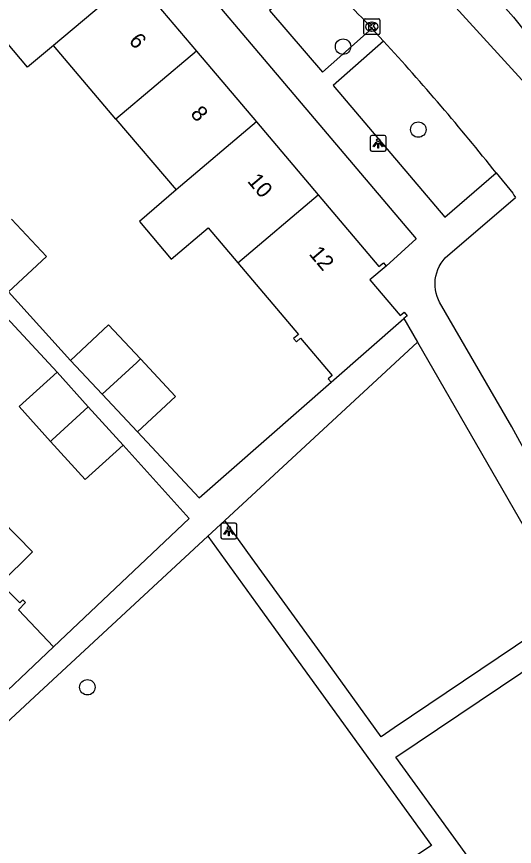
# Model space of a CAD drawing. Extents: x 157466 to 158888, y 383063 to 384677.
# Drawn here: x 158070.4 to 158101.9, y 383626.4 to 383679.1 of the extents above; entities that cross this region are included whole.
import ezdxf

# ---------------------------------------------------------------- set-up
doc = ezdxf.new("R2010")
doc.units = 0
for name, color, linetype in [('IMGEO_Boom', 7, 'Continuous'), ('IMGEO_Kolk', 7, 'Continuous'), ('IMGEO_Lichtpunt', 7, 'Continuous'), ('IMGEO_Pand', 7, 'Continuous'), ('IMGEO_Pand_nummerreeks', 7, 'Continuous'), ('IMGEO_Rijbaan_lokaal_open', 7, 'Continuous'), ('IMGEO_Voetpad_halfverhard', 7, 'Continuous'), ('IMGEO_Voetpad_open', 7, 'Continuous')]:
    doc.layers.add(name, color=color, linetype=linetype)

msp = doc.modelspace()

# ---------------------------------------------------------------- linework, layer by layer
at = {"layer": 'IMGEO_Boom'}
for centre in [(158091.078, 383677.178), (158095.849, 383671.915), (158074.864, 383636.53)]:
    msp.add_circle(centre, 0.489, dxfattribs=at)
at = {"layer": 'IMGEO_Kolk'}
for p, q in [((158092.401, 383678.016), (158092.401, 383678.868)), ((158092.476, 383678.942), (158093.328, 383678.942)), ((158093.402, 383678.868), (158093.402, 383678.016)), ((158092.889, 383678.722), (158092.914, 383678.722)), ((158093.328, 383677.942), (158092.476, 383677.942)), ((158092.912, 383678.162), (158092.887, 383678.162))]:
    msp.add_line(p, q, dxfattribs=at)
for points in [[(158092.401, 383678.016), (158092.401, 383678.868)], [(158092.476, 383678.942), (158093.328, 383678.942)], [(158093.402, 383678.868), (158093.402, 383678.016)], [(158092.722, 383678.642), (158092.845, 383678.642), (158092.845, 383678.491), (158092.975, 383678.642), (158093.139, 383678.642), (158092.993, 383678.491), (158093.146, 383678.242), (158092.994, 383678.242), (158092.909, 383678.406), (158092.845, 383678.339), (158092.845, 383678.242), (158092.722, 383678.242), (158092.722, 383678.642)], [(158093.328, 383677.942), (158092.476, 383677.942)]]:
    msp.add_lwpolyline(points, dxfattribs=at)
for centre, start, end in [((158092.478, 383678.866), 91.552, 178.448), ((158092.478, 383678.866), 91.552, 178.448), ((158093.326, 383678.866), 1.552, 88.448), ((158093.326, 383678.866), 1.552, 88.448), ((158092.478, 383678.018), 181.552, 268.448), ((158092.478, 383678.018), 181.552, 268.448), ((158093.326, 383678.018), 271.552, 358.448), ((158093.326, 383678.018), 271.552, 358.448)]:
    msp.add_arc(centre, 0.0765, start, end, dxfattribs=at)
for centre, major_axis, ratio, start_param, end_param in [((158092.888, 383678.442), (-0.387, 0.002), 0.722429, 4.712389, 7.853982), ((158092.913, 383678.442), (-0.39, 0.002), 0.717154, 1.570796, 4.712389)]:
    msp.add_ellipse(centre, major_axis=major_axis, ratio=ratio, start_param=start_param, end_param=end_param, dxfattribs=at)
at = {"layer": 'IMGEO_Lichtpunt'}
for p, q in [((158092.805, 383671.444), (158092.805, 383670.637)), ((158092.805, 383671.444), (158092.805, 383670.637)), ((158093.707, 383671.539), (158092.899, 383671.539)), ((158093.707, 383671.539), (158092.899, 383671.539)), ((158093.801, 383670.637), (158093.801, 383671.444)), ((158093.801, 383670.637), (158093.801, 383671.444)), ((158092.899, 383670.543), (158093.707, 383670.543)), ((158092.899, 383670.543), (158093.707, 383670.543)), ((158083.338, 383646.847), (158083.338, 383646.04)), ((158083.338, 383646.847), (158083.338, 383646.04)), ((158084.24, 383646.942), (158083.432, 383646.942)), ((158084.24, 383646.942), (158083.432, 383646.942)), ((158084.334, 383646.04), (158084.334, 383646.847)), ((158084.334, 383646.04), (158084.334, 383646.847)), ((158083.432, 383645.946), (158084.24, 383645.946)), ((158083.432, 383645.946), (158084.24, 383645.946))]:
    msp.add_line(p, q, dxfattribs=at)
for points in [[(158093.179, 383671.108), (158093.218, 383671.08), (158093.03, 383670.818), (158092.992, 383670.845), (158093.179, 383671.108)], [(158093.281, 383671.06), (158093.328, 383671.06), (158093.328, 383670.738), (158093.281, 383670.738), (158093.281, 383671.06)], [(158093.391, 383671.08), (158093.429, 383671.107), (158093.616, 383670.845), (158093.577, 383670.817), (158093.391, 383671.08)], [(158083.712, 383646.511), (158083.751, 383646.483), (158083.563, 383646.221), (158083.525, 383646.248), (158083.712, 383646.511)], [(158083.814, 383646.463), (158083.861, 383646.463), (158083.861, 383646.141), (158083.814, 383646.141), (158083.814, 383646.463)], [(158083.924, 383646.483), (158083.962, 383646.51), (158084.149, 383646.248), (158084.11, 383646.22), (158083.924, 383646.483)]]:
    msp.add_lwpolyline(points, dxfattribs=at)
for centre in [(158093.304, 383671.242), (158083.837, 383646.645)]:
    msp.add_circle(centre, 0.0994, dxfattribs=at)
for centre, start, end in [((158092.899, 383671.444), 90, 180), ((158092.899, 383671.444), 90, 180), ((158093.707, 383671.444), 0, 90), ((158093.707, 383671.444), 0, 90), ((158092.899, 383670.637), 180, 270), ((158092.899, 383670.637), 180, 270), ((158093.707, 383670.637), 270, 0), ((158093.707, 383670.637), 270, 360), ((158083.432, 383646.847), 90, 180), ((158083.432, 383646.847), 90, 180), ((158084.24, 383646.847), 0, 90), ((158084.24, 383646.847), 0, 90), ((158083.432, 383646.04), 180, 270), ((158083.432, 383646.04), 180, 270), ((158084.24, 383646.04), 270, 0), ((158084.24, 383646.04), 270, 360)]:
    msp.add_arc(centre, 0.0946, start, end, dxfattribs=at)
at = {"layer": 'IMGEO_Pand'}
for points in [[(158072.726, 383677.258), (158071.078, 383675.88), (158067.259, 383680.398), (158068.897, 383681.783)], [(158077.829, 383681.572), (158072.726, 383677.258)], [(158077.829, 383681.572), (158081.783, 383676.9)], [(158076.68, 383672.585), (158072.726, 383677.258)], [(158081.783, 383676.9), (158076.68, 383672.585)], [(158081.783, 383676.9), (158085.593, 383672.397)], [(158076.68, 383672.585), (158080.49, 383668.082)], [(158085.593, 383672.397), (158080.49, 383668.082)], [(158085.593, 383672.397), (158089.505, 383667.775)], [(158080.49, 383668.082), (158078.163, 383666.074), (158080.171, 383663.699), (158082.519, 383665.684), (158084.402, 383663.46)], [(158084.402, 383663.46), (158089.505, 383667.775)], [(158089.505, 383667.775), (158093.355, 383663.225), (158093.632, 383663.46), (158093.805, 383663.256)], [(158070.052, 383666.237), (158072.266, 383663.872), (158069.856, 383661.616)], [(158084.402, 383663.46), (158088.243, 383658.921), (158087.941, 383658.665), (158088.124, 383658.449), (158088.385, 383658.67), (158090.381, 383656.311), (158090.136, 383656.104), (158090.324, 383655.883)], [(158093.805, 383663.256), (158092.782, 383662.391), (158094.707, 383660.115), (158094.951, 383660.322), (158095.138, 383660.101), (158094.937, 383659.925)], [(158090.324, 383655.883), (158094.937, 383659.925)], [(158073.799, 383657.268), (158076.209, 383659.525), (158078.227, 383657.368)], [(158075.804, 383655.126), (158073.799, 383657.268)], [(158075.804, 383655.126), (158077.995, 383657.13), (158078.227, 383657.368)], [(158078.227, 383657.368), (158080.454, 383654.989), (158078.044, 383652.733)], [(158072.534, 383652.13), (158070.537, 383654.342), (158072.945, 383656.515)], [(158072.945, 383656.515), (158074.924, 383654.322)], [(158078.044, 383652.733), (158075.804, 383655.126)], [(158074.924, 383654.322), (158072.636, 383652.23), (158072.534, 383652.13)], [(158074.924, 383654.322), (158077.126, 383651.884)], [(158077.126, 383651.884), (158074.719, 383649.71), (158072.534, 383652.13)], [(158068.424, 383648.116), (158071.384, 383645.125), (158069.358, 383643.12), (158070.575, 383641.89), (158070.767, 383642.08), (158070.948, 383641.898), (158070.497, 383641.451), (158072.722, 383639.101)], [(158068.115, 383634.74), (158072.722, 383639.101)]]:
    msp.add_lwpolyline(points, dxfattribs=at)
at = {"layer": 'IMGEO_Rijbaan_lokaal_open'}
for points in [[(158117.353, 383655.647), (158105.457, 383671.597), (158103.101, 383674.336), (158085.347, 383693.787)], [(158092.902, 383678.334), (158093.643, 383677.531)], [(158100.789, 383669.164), (158101.837, 383667.872), (158101.917, 383667.751), (158102.019, 383667.598)]]:
    msp.add_lwpolyline(points, dxfattribs=at)
for centre, radius, start, end in [((157977.199, 383570.714), 158.017, 42.92697, 44.74268), ((157977.673, 383571.249), 157.305, 38.49534, 42.50392)]:
    msp.add_arc(centre, radius, start, end, dxfattribs=at)
at = {"layer": 'IMGEO_Voetpad_halfverhard'}
for points in [[(158105.581, 383641.442), (158103.106, 383639.867), (158094.327, 383633.946), (158093.497, 383633.386), (158089.895, 383638.371), (158085.319, 383644.706), (158083.579, 383647.114)], [(158082.503, 383646.116), (158085.806, 383641.544), (158096.686, 383626.483), (158094.101, 383624.773)], [(158102.323, 383621.168), (158094.423, 383632.103), (158106.337, 383640.104)]]:
    msp.add_lwpolyline(points, dxfattribs=at)
at = {"layer": 'IMGEO_Voetpad_open'}
for points in [[(158080.741, 383701.811), (158086.038, 383696.025), (158100.067, 383681.132), (158101.887, 383679.058), (158105.261, 383674.8)], [(158072.313, 383692.636), (158095.722, 383664.977), (158093.805, 383663.256)], [(158089.434, 383681.946), (158086.414, 383679.474), (158089.769, 383675.56), (158092.902, 383678.334)], [(158093.643, 383677.531), (158090.443, 383674.723), (158097.528, 383666.368), (158100.789, 383669.164)], [(158072.945, 383656.515), (158060.851, 383669.543)], [(158118.014, 383628.311), (158117.94, 383628.409), (158115.789, 383631.248), (158109.006, 383640.326), (158105.141, 383646.908), (158101.786, 383653.06), (158097.203, 383660.961), (158097.129, 383661.112), (158097.048, 383661.316), (158096.985, 383661.527), (158096.942, 383661.743), (158096.918, 383661.961), (158096.914, 383662.181), (158096.929, 383662.401), (158096.964, 383662.618), (158097.018, 383662.831), (158097.091, 383663.038), (158097.182, 383663.238), (158097.291, 383663.43), (158097.416, 383663.61), (158097.557, 383663.779), (158102.019, 383667.598)], [(158069.856, 383661.616), (158073.799, 383657.268)], [(158094.937, 383659.925), (158095.792, 383658.433)], [(158095.792, 383658.433), (158083.579, 383647.114)], [(158095.792, 383658.433), (158105.581, 383641.442)], [(158078.044, 383652.733), (158081.958, 383648.552), (158090.324, 383655.883)], [(158072.722, 383639.101), (158081.32, 383647.24), (158077.126, 383651.884)], [(158083.579, 383647.114), (158082.503, 383646.116)], [(158082.503, 383646.116), (158071.509, 383635.921), (158066.96, 383631.702)]]:
    msp.add_lwpolyline(points, dxfattribs=at)

# ---------------------------------------------------------------- texts
at = {"layer": 'IMGEO_Pand_nummerreeks'}
for s, p in [('6', (158077.446, 383677.523)), ('8', (158081.357, 383672.898)), ('10', (158084.966, 383668.629)), ('12', (158088.87, 383664.012))]:
    msp.add_text(s, height=1, rotation=310.2167, dxfattribs=at).set_placement(p)

doc.saveas('drawing.dxf')
